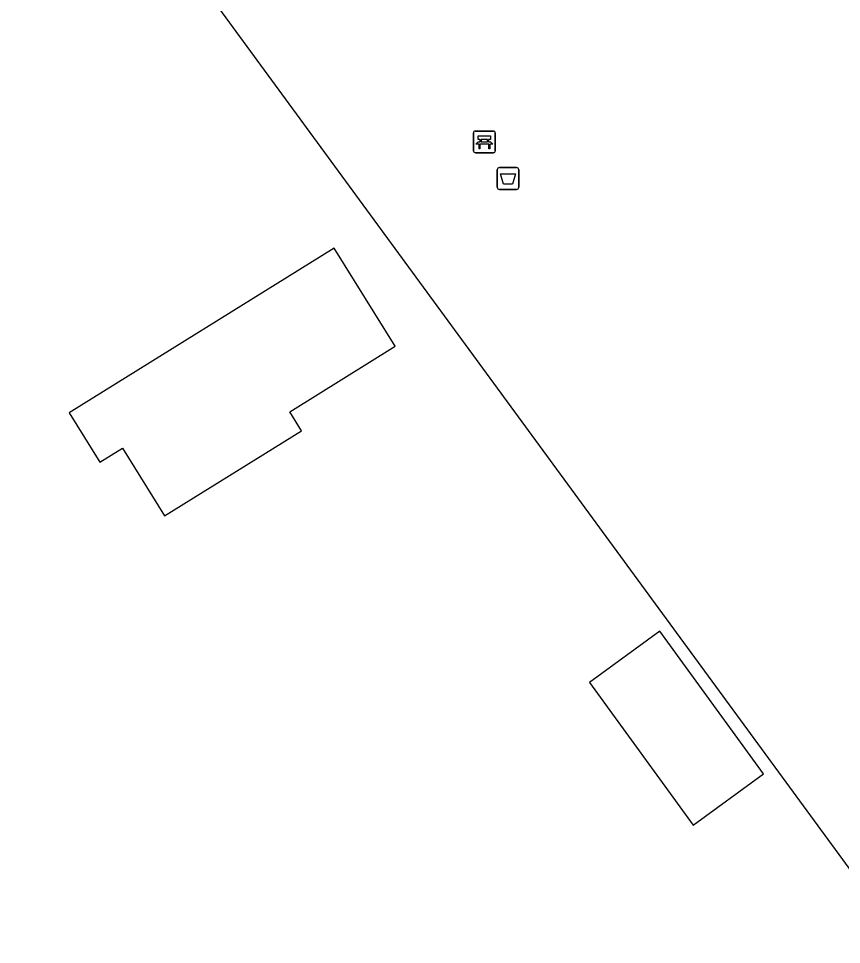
# Model space of a CAD drawing. Extents: x 157767 to 159171, y 387842 to 389425.
# Drawn here: x 158404.23 to 158442.18, y 388009.36 to 388052.05 of the extents above; entities that cross this region are included whole.
import ezdxf

# ---------------------------------------------------------------- set-up
doc = ezdxf.new("R2010")
doc.units = 0
for name, color, linetype in [('IMGEO_Afvalbak', 7, 'Continuous'), ('IMGEO_Bank', 7, 'Continuous'), ('IMGEO_Groenvoorziening', 7, 'Continuous'), ('IMGEO_Pand', 7, 'Continuous')]:
    doc.layers.add(name, color=color, linetype=linetype)

msp = doc.modelspace()

# ---------------------------------------------------------------- linework, layer by layer
at = {"layer": 'IMGEO_Afvalbak'}
for p, q in [((158426.311, 388044.277), (158426.311, 388045.077)), ((158426.311, 388045.077), (158426.311, 388044.277)), ((158426.411, 388045.177), (158427.201, 388045.177)), ((158427.201, 388045.177), (158426.411, 388045.177)), ((158427.301, 388045.077), (158427.301, 388044.277)), ((158427.301, 388044.277), (158427.301, 388045.077)), ((158427.201, 388044.177), (158426.411, 388044.177)), ((158426.411, 388044.177), (158427.201, 388044.177))]:
    msp.add_line(p, q, dxfattribs=at)
msp.add_lwpolyline([(158426.454, 388044.891), (158427.158, 388044.891), (158427.009, 388044.421), (158426.603, 388044.421), (158426.454, 388044.891)], dxfattribs=at)
for centre, start, end in [((158426.411, 388045.077), 90, 180), ((158426.411, 388045.077), 90, 180), ((158427.201, 388045.077), 0, 90), ((158427.201, 388045.077), 360, 90), ((158426.411, 388044.277), 180, 270), ((158426.411, 388044.277), 180, 270), ((158427.201, 388044.277), 270, 0), ((158427.201, 388044.277), 270, 0)]:
    msp.add_arc(centre, 0.1, start, end, dxfattribs=at)
at = {"layer": 'IMGEO_Bank'}
for p, q in [((158425.216, 388045.939), (158425.216, 388046.78)), ((158425.216, 388046.78), (158425.216, 388045.939)), ((158425.291, 388046.864), (158426.132, 388046.864)), ((158426.132, 388046.864), (158425.291, 388046.864)), ((158426.216, 388046.789), (158426.216, 388045.948)), ((158426.216, 388045.948), (158426.216, 388046.789)), ((158425.913, 388046.262), (158425.52, 388046.262)), ((158425.525, 388046.37), (158425.525, 388046.476)), ((158425.569, 388046.476), (158425.569, 388046.37)), ((158425.857, 388046.482), (158425.575, 388046.482)), ((158425.575, 388046.364), (158425.857, 388046.364)), ((158425.863, 388046.37), (158425.863, 388046.476)), ((158425.907, 388046.476), (158425.907, 388046.37)), ((158426.141, 388045.864), (158425.3, 388045.864)), ((158425.3, 388045.864), (158426.141, 388045.864))]:
    msp.add_line(p, q, dxfattribs=at)
for points in [[(158425.519, 388046.482), (158425.433, 388046.482), (158425.433, 388046.643), (158425.996, 388046.643), (158425.996, 388046.482), (158425.913, 388046.482)], [(158425.463, 388046.262), (158425.321, 388046.262), (158425.433, 388046.364), (158425.519, 388046.364)], [(158425.513, 388046.255), (158425.513, 388046.048), (158425.47, 388046.048), (158425.47, 388046.255)], [(158425.913, 388046.364), (158425.996, 388046.364), (158426.108, 388046.262), (158425.969, 388046.262)], [(158425.963, 388046.255), (158425.963, 388046.048), (158425.919, 388046.048), (158425.919, 388046.255)]]:
    msp.add_lwpolyline(points, dxfattribs=at)
for centre, radius, start, end in [((158425.294, 388046.786), 0.0779, 92.4484, 184.2845), ((158425.294, 388046.786), 0.0779, 92.4484, 184.2845), ((158426.138, 388046.786), 0.0779, 2.4484, 94.2845), ((158426.138, 388046.786), 0.0779, 2.4484, 94.2845), ((158425.463, 388046.255), 0.00671, 2.8957, 87.1043), ((158425.52, 388046.255), 0.00671, 92.8957, 177.1043), ((158425.518, 388046.475), 0.00671, 2.8957, 87.1043), ((158425.518, 388046.371), 0.00671, 272.8957, 357.1043), ((158425.575, 388046.475), 0.00671, 92.8957, 177.1043), ((158425.575, 388046.371), 0.00671, 182.8957, 267.1043), ((158425.857, 388046.475), 0.00671, 2.8957, 87.1043), ((158425.857, 388046.371), 0.00671, 272.8957, 357.1043), ((158425.914, 388046.475), 0.00671, 92.8957, 177.1043), ((158425.914, 388046.371), 0.00671, 182.8957, 267.1043), ((158425.912, 388046.255), 0.00671, 2.8957, 87.1043), ((158425.969, 388046.255), 0.00671, 92.8957, 177.1043), ((158425.294, 388045.942), 0.0779, 182.4484, 274.2845), ((158425.294, 388045.942), 0.0779, 182.4484, 274.2845), ((158426.138, 388045.942), 0.0779, 272.4484, 4.2845), ((158426.138, 388045.942), 0.0779, 272.4484, 4.2845)]:
    msp.add_arc(centre, radius, start, end, dxfattribs=at)
at = {"layer": 'IMGEO_Groenvoorziening'}
msp.add_lwpolyline([(158397.502, 388074.3), (158401.091, 388069.402), (158451.954, 388000), (158456.939, 387993.105), (158446.112, 387987.022)], dxfattribs=at)
at = {"layer": 'IMGEO_Pand'}
for points in [[(158409.029, 388032.241), (158410.968, 388029.121), (158417.279, 388033.044), (158416.737, 388033.917), (158421.598, 388036.938), (158418.784, 388041.466), (158406.564, 388033.87), (158407.981, 388031.59), (158409.029, 388032.241)], [(158430.556, 388021.433), (158435.341, 388014.859), (158438.594, 388017.227), (158433.81, 388023.801), (158430.556, 388021.433)]]:
    msp.add_lwpolyline(points, dxfattribs=at)

doc.saveas('drawing.dxf')
